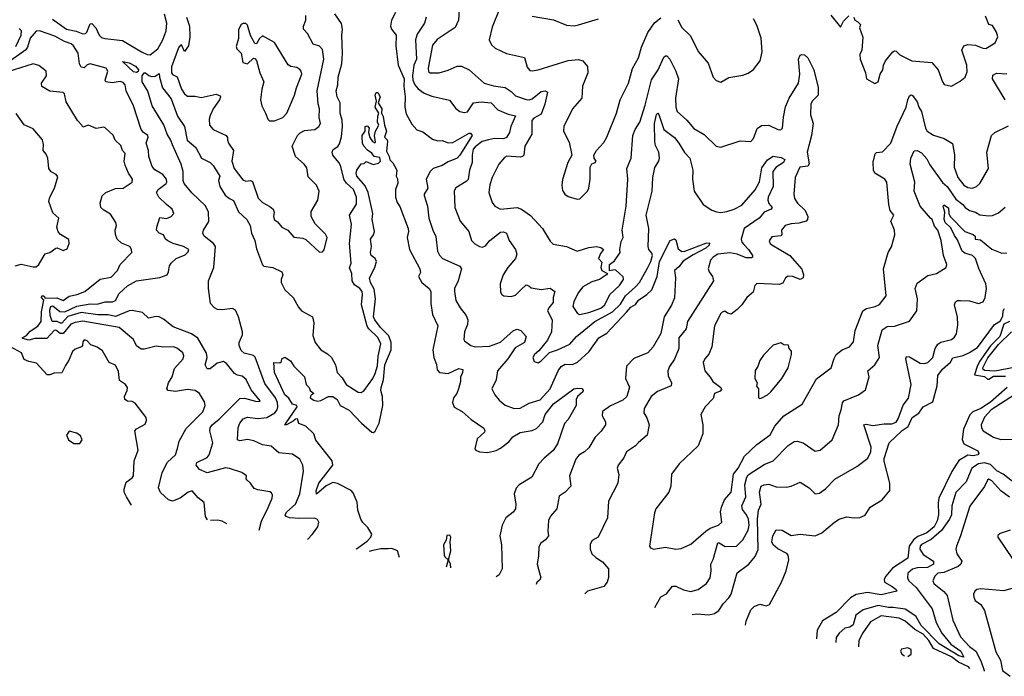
# Model space of a CAD drawing. Extents: x 1552294 to 1694791, y 811929 to 917222.
# Tile 415 of 643: x 1664624 to 1671198, y 828427 to 832809. Entities that reach past the tile are written whole.
import ezdxf

# ---------------------------------------------------------------- set-up
doc = ezdxf.new("R2010")
doc.units = 0

msp = doc.modelspace()

# ---------------------------------------------------------------- linework, layer by layer
at = {"layer": '0CON10XD'}
for points in [[(1667133.4, 832856.6), (1667105.9, 832805), (1667100.8, 832765), (1667106.1, 832745), (1667138.7, 832705), (1667134.7, 832635), (1667150.9, 832505), (1667192, 832415), (1667188.3, 832365), (1667196.9, 832295), (1667195, 832224.4), (1667205, 832180.9), (1667241.9, 832111.9), (1667275, 832072.9), (1667315, 832060.5), (1667380.6, 832010.6), (1667415, 832001.1), (1667445, 832003.1), (1667485, 831986.2), (1667515, 831989.2), (1667625, 832051.1), (1667635, 832051.2), (1667644.6, 832035), (1667563.4, 831905), (1667545.3, 831885), (1667485, 831860.5), (1667445, 831835.3), (1667383.7, 831816.3), (1667364.3, 831795), (1667338.6, 831745), (1667350, 831685), (1667325.6, 831645), (1667325.6, 831635), (1667345.8, 831565), (1667355.6, 831485), (1667382, 831405), (1667402.7, 831362.7), (1667414.3, 831265), (1667427.4, 831237.4), (1667448, 831215), (1667563.3, 831165), (1667573.8, 831145), (1667552.7, 831065), (1667527.8, 831015), (1667526.5, 830995), (1667536.7, 830935), (1667565, 830885.8), (1667604.6, 830834.6), (1667617.1, 830805), (1667614.5, 830775.5), (1667594.2, 830725), (1667588.8, 830675), (1667593.8, 830665), (1667636.7, 830635), (1667664.5, 830624.5), (1667760.6, 830629.4), (1667835, 830656.7), (1667921.9, 830735), (1667945, 830743.6), (1667969.2, 830735), (1668005.6, 830695), (1667994.6, 830655), (1667932.2, 830617.8), (1667883.5, 830546.5), (1667814.6, 830465), (1667805.8, 830405), (1667776, 830345), (1667796, 830305), (1667825, 830270), (1667865.5, 830235.5), (1667925, 830213.6), (1667965, 830215.5), (1668025, 830248.7), (1668098.4, 830271.6), (1668165.3, 830345), (1668218.8, 830465), (1668239.1, 830495), (1668265, 830509.7), (1668315, 830506.6), (1668347.7, 830522.3), (1668426.9, 830595), (1668490.7, 830685), (1668545, 830716.8), (1668675, 830857.2), (1668705, 830890), (1668735, 830908.6), (1668755, 830935.9), (1668811.2, 830975), (1668845, 831006.7), (1668880.6, 831095), (1668895.5, 831195), (1668967.5, 831335), (1668995, 831345.5), (1669005, 831338.6), (1669020.1, 831280.1), (1669045, 831262.2), (1669065.7, 831264.3), (1669205, 831317.5), (1669228.7, 831318.7), (1669226.7, 831305), (1669204.4, 831285), (1669119.5, 831240.5), (1669052.9, 831197.1), (1669025, 831158.7), (1668996.9, 831135), (1669002.8, 831085), (1668996.5, 830953.5), (1668976.3, 830903.7), (1668926.9, 830825), (1668905.6, 830715.6), (1668853.3, 830625), (1668818.6, 830585), (1668725, 830547.3), (1668675, 830495.8), (1668669.5, 830415), (1668695.6, 830355.6), (1668677.7, 830295), (1668650.4, 830269.6), (1668567.8, 830232.2), (1668516, 830195), (1668513.1, 830165), (1668534.3, 830125), (1668535.5, 830104.5), (1668507.4, 830062.6), (1668466.4, 830023.6), (1668425, 829950.9), (1668395, 829923.8), (1668358.2, 829901.8), (1668336.9, 829875), (1668294.4, 829765), (1668303.3, 829695), (1668265, 829656.2), (1668225, 829630), (1668210.6, 829545), (1668168, 829495), (1668155, 829467.5), (1668149.4, 829395), (1668155.7, 829365), (1668135, 829338.1), (1668104.2, 829315), (1668089.7, 829290.3), (1668088.8, 829231.2), (1668078, 829175), (1668102.9, 829085), (1668095, 829068.8), (1668076.4, 829053.6), (1668071.6, 829039.8)], [(1667559.2, 832875), (1667553.3, 832805), (1667532.7, 832757.3), (1667412.4, 832677.6), (1667380.2, 832639.8), (1667351.6, 832485), (1667354.1, 832464.1), (1667365, 832453.5), (1667425, 832454.7), (1667485, 832471.8), (1667545, 832498.5), (1667575, 832498.5), (1667625.8, 832475), (1667725, 832384.4), (1667787.6, 832367.6), (1667865, 832357.1), (1667905, 832330), (1667935, 832300), (1668005, 832276.2), (1668025, 832273.8), (1668045, 832281.2), (1668105, 832330), (1668133.4, 832333.4), (1668148, 832325), (1668129.7, 832245), (1668105, 832179.1), (1668057.6, 832152.4), (1668042.4, 832135), (1668044.4, 832045), (1667997.1, 831965), (1667990.9, 831905), (1667982, 831895), (1667965, 831891.8), (1667877.6, 831897.6), (1667861.8, 831888.2), (1667823.3, 831845), (1667779.5, 831755), (1667763.7, 831706.3), (1667757.3, 831655), (1667779.1, 831589.1), (1667795.4, 831565.4), (1667835, 831544.6), (1667945, 831555.5), (1667974.6, 831544.6), (1668035, 831501.2), (1668115, 831416.2), (1668165, 831330), (1668185, 831311.2), (1668274.1, 831294.1), (1668345, 831264), (1668425, 831288.5), (1668475, 831294.3), (1668505, 831288.8), (1668522.5, 831275), (1668501.7, 831248.3), (1668487.5, 831215), (1668511.7, 831191.7), (1668503.3, 831155), (1668510.8, 831135), (1668547.5, 831115), (1668541.2, 831105), (1668494.6, 831075.4), (1668445, 831059.3), (1668384.4, 831025), (1668352.2, 830985), (1668324.4, 830925), (1668317.5, 830895), (1668348.3, 830848.3), (1668361.3, 830841.3), (1668425, 830854.2), (1668505, 830883.6), (1668531.1, 830905), (1668565.2, 830974.8), (1668628.8, 831035), (1668654.4, 831075), (1668653.1, 831093.1), (1668605, 831136.7), (1668595, 831140), (1668562.5, 831132.5), (1668562.5, 831175), (1668595, 831200), (1668632.5, 831255), (1668630, 831275), (1668640.8, 831329.2), (1668652.5, 831355), (1668646.5, 831405), (1668673.8, 831565), (1668684.5, 831745), (1668678.2, 831815), (1668706.9, 831885), (1668718.5, 832035), (1668733.1, 832075), (1668765.3, 832125), (1668800.8, 832239.2), (1668842.6, 832407.4), (1668885.8, 832474.2), (1668925, 832559.2), (1668935, 832568.6), (1668945, 832567.8), (1668965, 832545.7), (1669005.4, 832465), (1669023.1, 832415), (1669002, 832285), (1669004.7, 832224.7), (1669014.4, 832195), (1669078.7, 832138.7), (1669125, 832082.5), (1669195, 832041.5), (1669275, 831963.8), (1669305, 831958.8), (1669435, 832001.2), (1669505, 831996.7), (1669524.2, 832015.8), (1669547.8, 832082.2), (1669577.3, 832102.7), (1669625, 832105.8), (1669685, 832076.2), (1669705.7, 832074.3), (1669716.9, 832085), (1669722.6, 832157.4), (1669736.4, 832226.4), (1669762.1, 832285), (1669823.3, 832385), (1669832.3, 832445), (1669824.5, 832545.5), (1669835, 832571.2), (1669846.4, 832576.4), (1669863.9, 832573.9), (1669886, 832555), (1669926.5, 832475), (1669954.2, 832355.8), (1669955.7, 832305), (1669915, 832265.5), (1669905.8, 832244.2), (1669902.8, 832172.8), (1669920.8, 832115), (1669910, 832035), (1669881.2, 831925), (1669894, 831846), (1669885, 831832.2), (1669832.9, 831825), (1669801.1, 831755), (1669793.3, 831645), (1669796.7, 831615), (1669817.5, 831585), (1669867.7, 831535), (1669886.9, 831495), (1669883.8, 831475), (1669874.7, 831465.3), (1669825, 831450.7), (1669775, 831446.4), (1669733.8, 831435), (1669710.8, 831405), (1669713.3, 831375), (1669705, 831366.7), (1669645, 831358.8), (1669627.7, 831332.3), (1669634.2, 831315), (1669645, 831307.1), (1669765, 831234.4), (1669845, 831144), (1669857.8, 831105), (1669855.8, 831085), (1669835, 831076), (1669785.4, 831095.4), (1669753.8, 831096.2), (1669737.5, 831085), (1669719.2, 831050.8), (1669695, 831040.6), (1669545, 831049.2), (1669532.5, 831035), (1669520.3, 830989.7), (1669478, 830955), (1669445.8, 830905), (1669415, 830873.8), (1669375, 830843.3), (1669349.3, 830849.3), (1669333, 830863), (1669315, 830858), (1669305, 830848), (1669262.9, 830765), (1669245.3, 830625), (1669225, 830575.8), (1669198.5, 830545), (1669188.3, 830521.7), (1669198.2, 830465), (1669235, 830423.8)], [(1667828.8, 832885), (1667779.6, 832759.6), (1667759.4, 832675), (1667775, 832640), (1667798.7, 832618.7), (1667874.1, 832584.1), (1667995, 832557.5), (1668011.4, 832491.4), (1668030, 832470), (1668045, 832466.7), (1668085, 832474.6), (1668285, 832536.7), (1668355, 832542.9), (1668384.4, 832534.4), (1668415.5, 832495.5), (1668417.8, 832455), (1668380.9, 832365), (1668377.1, 832285), (1668315.6, 832214.4), (1668256, 832095), (1668255.9, 832065.9), (1668291.7, 831991.7), (1668310, 831905), (1668283.1, 831855), (1668248.5, 831741.5), (1668243.1, 831705), (1668249.1, 831669.1), (1668263.5, 831643.5), (1668285, 831628.1), (1668345, 831611.5), (1668365, 831613.5), (1668415.6, 831664.4), (1668424.2, 831685), (1668432.2, 831745), (1668431.9, 831825), (1668445, 831846.7), (1668466.7, 831855), (1668473.3, 831865), (1668458.8, 831885), (1668458, 831905), (1668476.2, 831935), (1668525, 831990), (1668544.2, 832025), (1668609.4, 832185), (1668633.1, 832275), (1668689.6, 832385), (1668715, 832483.3), (1668755.4, 832554.6), (1668775.5, 832625), (1668817.3, 832722.7), (1668861.7, 832788.3), (1668905, 832822.2)], [(1664842.8, 832812.8), (1664936.7, 832745), (1665001.8, 832731.8), (1665045, 832715.3), (1665063.6, 832716.4), (1665073.6, 832725), (1665089.4, 832770.6), (1665095, 832780.8), (1665105, 832784.3), (1665132.7, 832755), (1665153.8, 832705), (1665170.5, 832690.5), (1665193.1, 832683.1), (1665310, 832670), (1665437.5, 832595), (1665475, 832576.2), (1665495, 832574.7), (1665546.6, 832615), (1665579.1, 832675), (1665601.9, 832735), (1665607.6, 832785), (1665590.8, 832845)], [(1666546.6, 829339.3), (1666578.6, 829375), (1666614.3, 829425), (1666621.4, 829455), (1666612.2, 829472.2), (1666591.4, 829481.4), (1666495, 829479.2), (1666425, 829485.3), (1666402.8, 829492.8), (1666396.5, 829505), (1666406.9, 829525), (1666464.6, 829575), (1666494.2, 829645), (1666518.8, 829795), (1666515.3, 829835.3), (1666494.4, 829875), (1666445, 829910), (1666355, 829919.2), (1666303.4, 829963.4), (1666245, 829970.5), (1666187.4, 829997.4), (1666145, 830006.2), (1666095, 829998.8), (1666079.1, 830005), (1666083.1, 830086.9), (1666095, 830116), (1666116.2, 830145), (1666145, 830156.5), (1666215, 830147.5), (1666275, 830153.5), (1666326.8, 830185), (1666342.8, 830205), (1666348.8, 830225), (1666345.2, 830255), (1666332, 830285), (1666261.4, 830381.4), (1666196.5, 830556.5), (1666185, 830568.1), (1666123.9, 830583.9), (1666102.1, 830602.1), (1666089.3, 830635), (1666090, 830655), (1666112.4, 830705), (1666112.6, 830725), (1666085.5, 830825), (1666065, 830870), (1666045, 830881.8), (1665975, 830872), (1665945.2, 830875.2), (1665924.9, 830884.9), (1665897.9, 830915), (1665884.4, 831015.6), (1665884.7, 831065.3), (1665920.9, 831155), (1665930.6, 831295), (1665918.9, 831315), (1665856.9, 831365), (1665847.7, 831385), (1665852.3, 831405), (1665887.1, 831462.9), (1665885.6, 831525), (1665865, 831566), (1665773.4, 831653.4), (1665722.3, 831715), (1665715.2, 831735), (1665716, 831795), (1665703.1, 831845), (1665643.9, 831973.9), (1665633.3, 832005), (1665608.3, 832045), (1665587.5, 832107.5), (1665508.8, 832235), (1665480.8, 832330.8), (1665441.2, 832395), (1665441.1, 832435), (1665455, 832453.8), (1665465, 832453.8), (1665485.9, 832435.9), (1665505, 832429.1), (1665528.3, 832431.7), (1665555, 832448.8), (1665556.6, 832425), (1665578.2, 832355), (1665635, 832280.6), (1665678.2, 832165), (1665725, 832095.7), (1665743.5, 832005), (1665800, 831955), (1665838, 831885), (1665895, 831855.5), (1665915, 831835.6), (1665960, 831765), (1665951.4, 831735), (1665961.5, 831695), (1665995, 831637.5), (1666025, 831615.7), (1666051.1, 831601.1), (1666086, 831526), (1666140, 831475), (1666163.3, 831435), (1666171.1, 831385), (1666195, 831336), (1666205, 831278.8), (1666245, 831171.9), (1666255, 831163.3), (1666315, 831154.3), (1666375.4, 831125.4), (1666380, 831105), (1666369.4, 831075), (1666369.4, 831055), (1666394.3, 831005), (1666450, 830955), (1666485, 830889.2), (1666504.7, 830864.7), (1666580, 830825), (1666587.1, 830785), (1666582.1, 830702.1), (1666596, 830655), (1666635, 830605.8), (1666679.1, 830579.1), (1666705, 830554.4), (1666732.3, 830505), (1666744.6, 830455), (1666777.9, 830417.9), (1666805, 830373.6), (1666885, 830322.1), (1666905, 830320), (1666925, 830334.4), (1666982.5, 830415), (1666997.3, 830447.3), (1667012, 830498), (1667017.2, 830562.8), (1667035.2, 830645), (1667015, 830688.5), (1666955, 830744.6), (1666943.5, 830763.5), (1666905.3, 830905), (1666913.9, 830975), (1666910.4, 830995), (1666894.7, 831014.7), (1666859.3, 831039.3), (1666844.6, 831065), (1666841.4, 831115), (1666826.9, 831153.1), (1666837.8, 831185), (1666826.5, 831315), (1666839.6, 831445), (1666825.5, 831505), (1666871.9, 831578.1), (1666873.1, 831625), (1666853.6, 831675), (1666806.7, 831716.7), (1666790.7, 831740.7), (1666765.2, 831835.2), (1666755.9, 831855.9), (1666715.5, 831905), (1666710, 831925), (1666718.2, 831941.8), (1666748, 831962), (1666759.9, 831980.1), (1666771.9, 832028.1), (1666778.8, 832095), (1666777.3, 832137.3), (1666764.7, 832185), (1666764.6, 832255), (1666744.6, 832295), (1666737.5, 832335), (1666747.9, 832375), (1666750, 832425), (1666775.3, 832515), (1666779.6, 832585), (1666774.8, 832705), (1666779.7, 832745), (1666772.3, 832782.3), (1666727.6, 832847.6)], [(1665737.1, 832825), (1665757.1, 832765), (1665759.5, 832695), (1665750.8, 832635), (1665725, 832597.5), (1665705, 832640), (1665695, 832636.7), (1665685, 832621.2), (1665638.5, 832495), (1665637.8, 832455), (1665645, 832442.5), (1665675, 832426.7), (1665705.6, 832345), (1665724.6, 832315), (1665745, 832297.5), (1665795, 832297.8), (1665835, 832288.8), (1665935, 832312.5), (1665961.7, 832301.7), (1665966, 832295), (1665959.2, 832275), (1665915.8, 832215), (1665895, 832170), (1665888.6, 832145), (1665892, 832105), (1665916.7, 832075), (1666003.3, 832035), (1666012.3, 832022.3), (1666012.7, 832007.3), (1666019.4, 831985), (1666051.2, 831935), (1666039.6, 831865), (1666055.9, 831815), (1666115, 831740), (1666135, 831732), (1666165, 831735.8), (1666178.6, 831728.6), (1666217.1, 831617.1), (1666245, 831588.9), (1666295, 831562.9), (1666315.7, 831545), (1666324, 831525), (1666318.8, 831495), (1666325, 831473.3), (1666345, 831460), (1666375, 831423.8), (1666415, 831403.1), (1666455, 831357.8), (1666515, 831351.4), (1666535, 831342.5), (1666625, 831258), (1666645, 831260), (1666657.4, 831272.6), (1666676, 831355), (1666665, 831378.1), (1666597, 831447), (1666570.8, 831495), (1666571.3, 831528.7), (1666615.7, 831605), (1666624, 831665), (1666605, 831704.5), (1666550.8, 831760.8), (1666540.4, 831820.4), (1666524, 831844), (1666466, 831895), (1666442.9, 831965), (1666478.6, 832035), (1666496.3, 832053.7), (1666525, 832068.9), (1666595, 832075.6), (1666620.6, 832095), (1666632.2, 832115), (1666623.5, 832155), (1666625.6, 832214.4), (1666616.2, 832246.2), (1666611.3, 832335), (1666654.7, 832545), (1666645, 832610), (1666625, 832631.5), (1666582.9, 832645), (1666546.7, 832716.7), (1666520, 832745), (1666519.7, 832765), (1666534, 832805), (1666533.8, 832836.2)], [(1667337.8, 832825), (1667327.1, 832785), (1667278.7, 832711.3), (1667266.4, 832675), (1667273.7, 832545), (1667254.8, 832505.2), (1667245.9, 832435), (1667249.2, 832405), (1667261.4, 832375), (1667285, 832347.9), (1667325, 832318.8), (1667375, 832298.1), (1667492.7, 832272.7), (1667535, 832216), (1667562.5, 832195), (1667595, 832188.6), (1667615, 832194.3), (1667654.3, 832255), (1667705, 832261.6), (1667773, 832253), (1667817, 832207), (1667885, 832178.7), (1667935, 832168), (1667904.1, 832095.9), (1667893.8, 832055), (1667875, 832023.5), (1667855, 832013.2), (1667795, 832016.2), (1667755, 832006.4), (1667711.2, 831995), (1667665, 831961.2), (1667652.7, 831945), (1667644.2, 831904.2), (1667646.2, 831855), (1667628.4, 831805), (1667617.3, 831742.7), (1667605, 831728.1), (1667535, 831685.6), (1667525, 831666.7), (1667529.6, 831555), (1667565, 831463.8), (1667622, 831395), (1667640.6, 831335), (1667663, 831313), (1667695, 831294.6), (1667715, 831290.4), (1667735, 831299.3), (1667762.5, 831335), (1667835, 831390.8), (1667855, 831393.6), (1667875, 831384.2), (1667892.9, 831335), (1667934.7, 831275), (1667944.1, 831245), (1667934, 831215), (1667883.6, 831155), (1667852.2, 831105), (1667832.5, 831045), (1667835, 830990), (1667842.5, 830975), (1667856.1, 830966.1), (1667905, 830962.5), (1667935, 830971.4), (1667970.6, 831005), (1668005, 831039.2), (1668023.2, 831033.2), (1668039.2, 831019.2), (1668105, 831009.2), (1668166.9, 831016.9), (1668198, 830995), (1668186, 830954), (1668185, 830922.5), (1668156.2, 830885), (1668148.5, 830865), (1668179.2, 830805), (1668174.1, 830725), (1668149, 830671), (1668091.1, 830598.9), (1668062, 830575), (1668050.8, 830555), (1668058.3, 830528.3), (1668085, 830518.8), (1668105, 830531.2), (1668161.8, 830588.2), (1668215, 830604.6), (1668296.2, 830643.8), (1668341.6, 830695), (1668465, 830794.7), (1668581.3, 830858.7), (1668635, 830910), (1668669.3, 830965), (1668735.8, 831025), (1668762.1, 831055), (1668815, 831150.4), (1668837.6, 831195), (1668849.5, 831235), (1668845, 831251.1), (1668824.6, 831275), (1668819.6, 831295), (1668824.7, 831415), (1668806.9, 831505), (1668845.8, 831664.2), (1668851.8, 831755), (1668865, 831822.5), (1668890.6, 831865), (1668895.5, 831884.5), (1668891.5, 831925), (1668869.2, 831969.2), (1668863.8, 831995), (1668862.2, 832115), (1668876, 832175), (1668885, 832186), (1668891.4, 832175), (1668925.2, 832075.2), (1668995, 832023.2), (1669025.9, 831985), (1669062.5, 831922.5), (1669098.6, 831885), (1669118.9, 831805), (1669115.5, 831744.5), (1669128.2, 831665), (1669188, 831575), (1669245, 831537.1), (1669275.5, 831525.5), (1669305, 831522.1), (1669345, 831528.8), (1669395.3, 831544.7), (1669445, 831571.8), (1669535, 831672.3), (1669563.4, 831726.6), (1669578.8, 831821.2), (1669615.7, 831874.3), (1669655, 831897.8), (1669708.3, 831888.3), (1669731.4, 831875), (1669722.5, 831855), (1669675, 831825.7), (1669653.5, 831795), (1669653.7, 831695), (1669621.6, 831625), (1669618.8, 831605), (1669625, 831583.1), (1669648.6, 831555), (1669641.4, 831545), (1669595, 831523.5), (1669562.2, 831485), (1669461.6, 831415), (1669440, 831345), (1669444.5, 831325), (1669458.1, 831308.1), (1669490, 831275), (1669516.7, 831235), (1669517.5, 831225), (1669510.3, 831219.7), (1669475, 831218.6), (1669415, 831244.8), (1669365, 831252.5), (1669285, 831243.9), (1669253.3, 831225), (1669235.6, 831205), (1669221.5, 831145), (1669226.8, 831126.8), (1669248.9, 831095), (1669255.6, 831065), (1669082.5, 830795), (1669073.4, 830745), (1669024.5, 830685), (1669024.4, 830615), (1668995, 830542.5), (1668963.3, 830495), (1668951.1, 830465), (1668952.6, 830432.6), (1668976.7, 830385), (1668974.3, 830365.7), (1668882.5, 830327.5), (1668840, 830295), (1668793.6, 830215), (1668791.9, 830185), (1668810.9, 830150.9), (1668826.7, 830105), (1668813.3, 830035), (1668755, 829988.1), (1668735, 829964.4), (1668675.8, 829925), (1668658, 829885), (1668620.8, 829835), (1668614.2, 829815), (1668623.9, 829773.9), (1668617.5, 829715), (1668555.6, 829595), (1668549.4, 829485), (1668486, 829355), (1668447, 829333), (1668432.1, 829307.9), (1668433.1, 829275), (1668444.6, 829244.6), (1668469.7, 829219.7), (1668515, 829190), (1668554.3, 829145), (1668554.6, 829085.4), (1668546.8, 829055), (1668524.6, 829025.4), (1668414.6, 828995.4), (1668397.4, 828976.7)], [(1668045, 832832.5), (1668187.2, 832807.2), (1668275, 832772.5), (1668325, 832767.5)], [(1668325, 832767.5), (1668355, 832774.2), (1668488.8, 832815)], [(1669018.9, 832808.9), (1669045, 832756.7), (1669101.7, 832701.7), (1669155, 832596.2), (1669219.7, 832519.7), (1669253.8, 832425), (1669275, 832402.5), (1669305, 832392.5), (1669357.7, 832422.3), (1669451.2, 832438.8), (1669488.3, 832451.7), (1669524.2, 832475.8), (1669566.8, 832533.2), (1669580.8, 832595), (1669574, 832685), (1669545, 832773.3), (1669523.8, 832815)], [(1670039.7, 832839.7), (1670105, 832760), (1670125, 832800), (1670160, 832835)], [(1670192.5, 832825), (1670200, 832805), (1670220, 832795), (1670237, 832777), (1670230, 832755), (1670253, 832693), (1670247.5, 832605), (1670233.8, 832576.2), (1670236, 832545), (1670272, 832455), (1670277.5, 832415), (1670333, 832383), (1670356.2, 832395), (1670368.8, 832445), (1670385.9, 832474.1), (1670390.8, 832505), (1670404.3, 832535), (1670452.5, 832595), (1670465, 832601.1), (1670475, 832598.9), (1670501.2, 832575), (1670580, 832535), (1670715, 832524), (1670755.8, 832475), (1670784.2, 832395), (1670797.3, 832377.3), (1670845, 832366.2), (1670902.3, 832397.7), (1670936.7, 832425), (1670948.8, 832461.2), (1670948.6, 832505), (1670914.2, 832605), (1670926.7, 832633.3), (1670955, 832643.3), (1671005, 832639.5), (1671055, 832619.1), (1671075, 832617.1), (1671135.9, 832654.1), (1671154.4, 832695), (1671145.6, 832725), (1671119.5, 832769.5), (1671095, 832777.5), (1671073.2, 832833.2)], [(1666222.8, 829402.6), (1666237.6, 829462.4), (1666283.3, 829553.3), (1666309.4, 829615), (1666311.4, 829635), (1666305, 829651.2), (1666295, 829658.6), (1666215, 829670.6), (1666190.3, 829680.3), (1666165.8, 829715), (1666142, 829735), (1666136, 829745), (1666138.8, 829765), (1666107.9, 829787.9), (1666025, 829814.6), (1665997.4, 829817.4), (1665875, 829784.1), (1665825, 829807.4), (1665801.6, 829835), (1665807.4, 829852.6), (1665875, 829888), (1665889.7, 829905), (1665914.7, 829984.7), (1665894.7, 830065), (1665896.9, 830085), (1665908.5, 830105), (1665955, 830142.3), (1666095, 830281.4), (1666125, 830282.2), (1666197.9, 830262.1), (1666225, 830260), (1666230, 830265), (1666168.6, 830338.6), (1666137.2, 830407.2), (1666109.7, 830429.7), (1666077.4, 830437.4), (1666057.5, 830447.5), (1666005, 830514.5), (1665985, 830527.6), (1665943.2, 830516.8), (1665895, 830478.8), (1665875, 830479.7), (1665862.8, 830505), (1665875.5, 830555), (1665872.4, 830582.4), (1665813.3, 830683.3), (1665771.3, 830711.3), (1665648.3, 830758.3), (1665585, 830809.6), (1665555.8, 830825), (1665535, 830827.1), (1665485, 830817.6), (1665445, 830854), (1665375, 830867.1), (1665355, 830866), (1665265, 830828.5), (1665215, 830839.4), (1665145, 830839.2), (1665035, 830853.8), (1664945, 830828.5), (1664905, 830783.2), (1664896.9, 830783.1), (1664875, 830795.3), (1664840.9, 830795), (1664827.2, 830835), (1664825, 830872.5), (1664833.3, 830895), (1664845, 830899.5), (1664891.3, 830861.3), (1664925, 830858.6), (1665005, 830896.7), (1665095, 830913), (1665140.7, 830909.3), (1665195, 830926.6), (1665245, 830925.2), (1665264, 830935), (1665289.2, 830980.8), (1665345, 831032.8), (1665405, 831066.1), (1665560.8, 831089.2), (1665608, 831105), (1665618.6, 831125), (1665624.2, 831165.8), (1665636.7, 831185), (1665670, 831215), (1665729.4, 831240.6), (1665749.7, 831260.3), (1665752.5, 831275), (1665717.1, 831295), (1665650, 831315), (1665613, 831333), (1665598, 831345), (1665585, 831372.5), (1665555, 831383.3), (1665538, 831405), (1665539.2, 831425), (1665560.5, 831489.5), (1665605, 831482.5), (1665635, 831495.6), (1665652.5, 831515), (1665643.2, 831545), (1665603.5, 831575), (1665552.5, 831625), (1665538.5, 831655), (1665548.5, 831675), (1665601.2, 831715), (1665606.7, 831725), (1665605.3, 831745), (1665580.6, 831775), (1665525.8, 831805.8), (1665508.3, 831828.3), (1665487.5, 831895), (1665483.6, 831936.4), (1665469.1, 831985), (1665482.5, 832025), (1665478.9, 832035), (1665451.1, 832055), (1665436.2, 832075), (1665385, 832234.2), (1665334.5, 832335), (1665327.7, 832375), (1665315, 832389.2), (1665295, 832396.9), (1665242.4, 832387.6), (1665200, 832395), (1665194.4, 832405), (1665212.2, 832465), (1665200.8, 832485), (1665095, 832514), (1665075, 832508.2), (1665055, 832487.1), (1665035, 832491.2), (1665022.7, 832515), (1665015.4, 832585), (1664982.6, 832635), (1664967.7, 832647.7), (1664923.4, 832663.4), (1664859.5, 832699.5), (1664755.6, 832735), (1664735, 832732.6), (1664693.8, 832685), (1664677.3, 832625), (1664665, 832606.7), (1664535, 832515.2)], [(1664599.2, 832630.8), (1664634.4, 832705), (1664637.4, 832735), (1664620.8, 832750.8)], [(1666292.7, 832132.7), (1666325, 832133.1), (1666380.8, 832155), (1666408.8, 832185), (1666460, 832305), (1666472.3, 832355), (1666507.8, 832445), (1666504.4, 832464.4), (1666495, 832475.8), (1666475, 832489.2), (1666435, 832495.8), (1666417, 832507), (1666325, 832656.2), (1666245, 832700), (1666225.9, 832684.1), (1666205, 832647.5), (1666195, 832650), (1666165, 832702.5), (1666145, 832772.5), (1666135, 832782.5), (1666117, 832783), (1666103.9, 832776.1), (1666086.1, 832743.9), (1666086.1, 832683.9), (1666069.3, 832630.7), (1666073.3, 832615), (1666103.8, 832585), (1666115, 832523.8), (1666145.8, 832514.2), (1666185, 832552.5), (1666195, 832550), (1666205, 832537.5), (1666228.6, 832455), (1666253.3, 832395), (1666240, 832345), (1666232.2, 832275), (1666240.8, 832235), (1666264.3, 832184.3), (1666281.2, 832145), (1666292.7, 832132.7)], [(1665403.6, 832456.4), (1665385, 832461.2), (1665310, 832530), (1665355, 832521.2), (1665397.8, 832497.8), (1665417.5, 832475), (1665415, 832464), (1665403.6, 832456.4)], [(1665877.1, 829470.2), (1665863.9, 829493.9), (1665856.8, 829586.8), (1665815, 829618.8), (1665775, 829664), (1665750, 829655), (1665695, 829615.6), (1665645, 829596.4), (1665618.6, 829605), (1665563.6, 829653.6), (1665551.5, 829685), (1665575, 829787.5), (1665611.5, 829855), (1665665.6, 829905), (1665677.5, 829947.5), (1665688.6, 829995), (1665735, 830080), (1665847.2, 830192.8), (1665863.1, 830235), (1665858.2, 830258.2), (1665825, 830314.2), (1665795, 830334.4), (1665745, 830341.2), (1665665, 830328), (1665614.6, 830334.6), (1665605.8, 830345), (1665618.8, 830385), (1665642.2, 830425), (1665658.9, 830481.1), (1665715.4, 830545), (1665720.9, 830565), (1665714.4, 830585), (1665678.9, 830615), (1665654, 830626), (1665585, 830623.9), (1665535, 830630.9), (1665455, 830609.4), (1665435, 830609.2), (1665405, 830632), (1665384, 830675), (1665288.6, 830755), (1665046, 830796), (1664995, 830788.9), (1664965, 830777.2), (1664915, 830714.6), (1664893.5, 830713.5), (1664865, 830736.1), (1664855, 830735.2), (1664805, 830681.4), (1664725, 830680.4), (1664685, 830670.3), (1664645, 830680.5), (1664640.5, 830685), (1664668.7, 830701.3), (1664695, 830731.2), (1664745, 830764.1), (1664766.7, 830795), (1664770.4, 830859.6), (1664786.4, 830936.4), (1664770, 830955), (1664772.5, 830965), (1664785, 830966.7), (1664795, 830950), (1664871.7, 830951.7), (1664915, 830933.8), (1664955, 830962.9), (1665008.8, 830975), (1665060, 830995), (1665162.3, 831077.7), (1665235, 831091.2), (1665277.5, 831135), (1665294.2, 831175), (1665373.3, 831255), (1665371.5, 831275), (1665359.2, 831295), (1665305, 831317.8), (1665274.5, 831344.5), (1665264.2, 831375), (1665260.8, 831405), (1665270, 831435), (1665266, 831455), (1665230, 831510), (1665185, 831536.7), (1665166.7, 831555), (1665162, 831585), (1665175, 831632.5), (1665200, 831655), (1665265, 831682.9), (1665315, 831684.4), (1665375.6, 831725), (1665376.5, 831745), (1665350, 831785), (1665328.3, 831838.3), (1665321.9, 831865), (1665328.1, 831915), (1665311.4, 831935), (1665298.6, 831968.6), (1665261.4, 832005), (1665249.1, 832039.1), (1665195, 832087.5), (1665185, 832091.2), (1665135, 832082.5), (1665084.6, 832105.4), (1665045, 832092.5), (1665040, 832105), (1665010, 832135), (1664935, 832261.2), (1664923, 832313), (1664914, 832324), (1664825, 832331), (1664772.2, 832362.2), (1664770, 832385), (1664803.1, 832435), (1664801.2, 832465), (1664752.4, 832502.4), (1664715, 832513.1), (1664545, 832461.5)], [(1671204.3, 832274.3), (1671118.5, 832415), (1671120.5, 832439.5), (1671145, 832452.3), (1671215, 832446.9)], [(1666873.5, 829275.4), (1666873.1, 829276.9), (1666945, 829329.4), (1666967.8, 829355), (1666974.4, 829375), (1666949.1, 829419.1), (1666915, 829452.9), (1666901.9, 829475), (1666881.4, 829535), (1666877.9, 829587.9), (1666850.3, 829650.3), (1666836.4, 829666.4), (1666745, 829713.1), (1666715, 829719.3), (1666671, 829699), (1666605, 829643.3), (1666604.7, 829665), (1666621.9, 829715), (1666714.5, 829835), (1666710, 829865), (1666601.7, 830001.7), (1666588, 830045), (1666535.3, 830095.3), (1666488.8, 830115), (1666478.8, 830145), (1666465, 830143.8), (1666450.6, 830129.4), (1666405, 830104), (1666393.3, 830105), (1666398.8, 830111.2), (1666476.7, 830225), (1666473.6, 830233.6), (1666445, 830243.5), (1666422.1, 830282.1), (1666395, 830305.7), (1666324.4, 830455), (1666320, 830520), (1666361.7, 830518.3), (1666371.7, 830528.3), (1666373.6, 830546.4), (1666395, 830556.7), (1666433, 830533), (1666455, 830497.5), (1666526.2, 830425), (1666537.5, 830375), (1666557.5, 830355), (1666563.3, 830333.3), (1666587.5, 830315), (1666568, 830302), (1666564.4, 830284.4), (1666588.9, 830268.9), (1666615, 830262.7), (1666635, 830266.9), (1666685, 830294), (1666715, 830294), (1666743.1, 830273.1), (1666763.8, 830233.8), (1666825, 830203.3), (1666905.7, 830115.7), (1666975, 830056.4), (1666985.4, 830054.6), (1666997.8, 830062.2), (1667024.3, 830115.7), (1667049.8, 830235), (1667045.8, 830295), (1667035.3, 830335), (1667037.2, 830355), (1667052.1, 830405), (1667062.7, 830505), (1667104.2, 830605), (1667104.9, 830655), (1667088.8, 830698.8), (1667032.3, 830755), (1666995.2, 830805), (1666987.5, 830825), (1667000.7, 830945), (1666990.2, 831010.2), (1666966.5, 831055), (1666959.2, 831085), (1666994.3, 831155.7), (1667005.4, 831195), (1666998.1, 831215), (1666971.8, 831235), (1666965.4, 831255), (1666972.7, 831295), (1666966, 831345), (1666986.9, 831373.1), (1666992.5, 831395), (1666978.2, 831475), (1666981.9, 831515), (1666950, 831655), (1666930.3, 831700.3), (1666874.4, 831765), (1666870, 831785), (1666876.1, 831803.9), (1666905, 831846.7), (1666925, 831850), (1666937.5, 831862.5), (1666985, 831842.9), (1667019.1, 831850.9), (1667032.3, 831865), (1667029.3, 831889.3), (1666990, 831895), (1666975, 831917.5), (1666947, 831937), (1666922.5, 831965), (1666912.5, 831985), (1666910, 832025), (1666910, 832035), (1666930, 832065), (1666930, 832095), (1666945, 832100), (1666956.7, 832085), (1666952.5, 832055), (1666963, 832023), (1666980, 831995), (1666995, 831987.5), (1666999.3, 831990.7), (1666992.5, 832035), (1667000, 832065), (1667021.2, 832105), (1667014.2, 832124.2), (1667014.3, 832165), (1667021.2, 832185), (1666996.7, 832225), (1667007.5, 832265), (1666996.5, 832305), (1667005, 832322.5), (1667015, 832324), (1667030, 832295), (1667018.6, 832255), (1667042, 832215), (1667038.8, 832185), (1667051.9, 832161.9), (1667058.8, 832105), (1667072.5, 832065), (1667059.2, 832025), (1667077.7, 832007.7), (1667080.8, 831995), (1667072.1, 831932.1), (1667090.8, 831895), (1667095, 831872.5), (1667115, 831853.3), (1667142, 831805), (1667137.5, 831765), (1667146.9, 831746.9), (1667147.9, 831717.9), (1667133.8, 831675), (1667132.2, 831625), (1667145, 831588.8), (1667163.2, 831563.2), (1667218.5, 831415), (1667220, 831395), (1667210.6, 831355), (1667226.2, 831275), (1667296.5, 831145), (1667299.4, 831120.6), (1667286.7, 831095), (1667310, 831055), (1667358, 831015), (1667370, 830995), (1667370, 830915), (1667380.3, 830840.3), (1667415.6, 830765), (1667383.6, 830605), (1667389.1, 830555), (1667407.5, 830507.5), (1667412.4, 830472.4), (1667426.7, 830455), (1667485, 830446.5), (1667555, 830481.5), (1667583.3, 830473.3), (1667581.2, 830455), (1667566.2, 830423.8), (1667566.9, 830395), (1667554.6, 830345.4), (1667541.9, 830315), (1667520, 830285), (1667512.9, 830255), (1667525, 830222.5), (1667578.9, 830195), (1667639.5, 830139.5), (1667723.6, 830083.6), (1667730, 830065), (1667726.7, 830055), (1667677.8, 830012.2), (1667662, 829945), (1667668.8, 829935), (1667693.3, 829925), (1667748.7, 829921.3), (1667805, 829934.4), (1667835, 829948.5), (1667888.9, 829991.1), (1667915.8, 830025), (1667965, 830054.4), (1668045, 830066.4), (1668075, 830080.8), (1668117.5, 830125), (1668132.8, 830175), (1668187.9, 830245), (1668324.5, 830345.5), (1668345, 830350.4), (1668377, 830347), (1668385.4, 830335.4), (1668383.5, 830325), (1668347.5, 830295), (1668339.2, 830275), (1668339.4, 830235), (1668285, 830141.2), (1668262.5, 830115), (1668215, 829978.8), (1668185.4, 829934.6), (1668125, 829883.1), (1668091.1, 829845), (1668044.5, 829755), (1667958.9, 829705), (1667937.9, 829682.1), (1667924.5, 829644.5), (1667936.4, 829575), (1667935.3, 829544.7), (1667918.9, 829521.1), (1667870, 829485), (1667845.7, 829435), (1667830, 829365), (1667841.1, 829305), (1667845.9, 829145), (1667825, 829104.5), (1667804.4, 829091.6)], [(1669235, 830423.8), (1669252, 830395), (1669305.9, 830355), (1669309.6, 830340.4), (1669300.5, 830329.5), (1669263.3, 830315), (1669255, 830280), (1669200.8, 830225), (1669171.2, 830175), (1669185.6, 830105), (1669184.4, 830045), (1669155, 829964), (1669026, 829845), (1668975.7, 829775), (1668970.5, 829695), (1668958.1, 829655), (1668872, 829545), (1668861.7, 829518.3), (1668828.8, 829295), (1668835, 829283.3), (1668855, 829276.2), (1668935, 829289.2), (1669004.4, 829274.4), (1669041.2, 829278.8), (1669105, 829307.5), (1669205.3, 829394.7), (1669235, 829415.4), (1669290, 829435), (1669312.5, 829455), (1669303.4, 829525), (1669308.9, 829555), (1669330.3, 829605), (1669373.4, 829655), (1669389.7, 829775), (1669420, 829815), (1669463.4, 829896.6), (1669545, 829973.6), (1669635, 830039.1), (1669665, 830096.9), (1669725.3, 830164.7), (1669847.3, 830242.7), (1669945, 830412.5), (1670042.9, 830485), (1670061.3, 830548.7), (1670075.8, 830575), (1670114.6, 830605.4), (1670165, 830625.7), (1670190.2, 830659.8), (1670202.9, 830735), (1670254.1, 830865.9), (1670277.9, 830882.1), (1670335.3, 830894.7), (1670365, 830908.5), (1670409.4, 830965), (1670390.6, 831145), (1670423.1, 831255), (1670445, 831293.3), (1670467.6, 831372.4), (1670464.3, 831405), (1670439.4, 831465), (1670460, 831505), (1670436.7, 831535), (1670426.8, 831575), (1670414.3, 831725), (1670400, 831745), (1670332.5, 831785), (1670323.6, 831805), (1670322.6, 831857.4), (1670335.8, 831914.2), (1670345, 831923.3), (1670385, 831926.7), (1670440.6, 831985), (1670481.9, 832098.1), (1670543.1, 832225), (1670552.9, 832275), (1670565, 832300), (1670575, 832308), (1670585, 832303.8), (1670615, 832261.2), (1670626.9, 832225), (1670645.3, 832195.3), (1670671.5, 832085), (1670681.9, 832065), (1670725, 832038.9), (1670796.8, 832016.8), (1670852.9, 831982.9), (1670866, 831906), (1670862.3, 831825), (1670887.8, 831755), (1670927.8, 831705), (1670955, 831688.5), (1670985, 831683.6), (1671012, 831695), (1671035, 831715.8), (1671092.2, 831815), (1671080, 831925), (1671112, 832035), (1671133.8, 832055), (1671225, 832100)], [(1664593.8, 831166.2), (1664635, 831176.3), (1664715, 831159.2), (1664735, 831160.5), (1664751.8, 831175), (1664795, 831245.4), (1664825.7, 831255), (1664865, 831284.6), (1664875, 831286.2), (1664915, 831268), (1664941.5, 831278.5), (1664955.6, 831315.6), (1664951.3, 831341.3), (1664896, 831375), (1664882.2, 831392.2), (1664872.7, 831425), (1664885.6, 831485), (1664845, 831520), (1664818.9, 831595), (1664825.5, 831625), (1664857.5, 831685), (1664879.1, 831759.1), (1664868, 831775), (1664835, 831794.4), (1664819.5, 831815), (1664812.5, 831885), (1664801.1, 831911.1), (1664781.4, 831935), (1664782.9, 831975), (1664776.2, 832006.2), (1664715, 832080), (1664655, 832106.7), (1664601.7, 832181.7)], [(1668863.5, 828886.4), (1668903.7, 828956.3), (1668942.4, 828977.6), (1668981.8, 829028.2), (1669005, 829028.9), (1669055, 829004.6), (1669105, 828992.8), (1669153.4, 829006.6), (1669208.6, 829045), (1669233.3, 829085), (1669240.3, 829129.7), (1669238.9, 829175), (1669253, 829207), (1669285, 829316.8), (1669295, 829317.1), (1669335, 829293.5), (1669410, 829295), (1669451.5, 829338.5), (1669487.9, 829402.1), (1669495.5, 829435), (1669489.5, 829475), (1669476.7, 829505), (1669448.9, 829538.9), (1669444.8, 829564.8), (1669472.5, 829625), (1669464.8, 829705), (1669477.8, 829755), (1669488.6, 829771.4), (1669595, 829841.1), (1669655.4, 829864.6), (1669755, 829967.9), (1669795, 829993.8), (1669815, 829996), (1669854, 829984), (1669935, 829929.4), (1669968, 829935), (1670047.8, 830005), (1670091.8, 830105), (1670094.6, 830165.4), (1670109.4, 830205), (1670117.5, 830252.5), (1670127.5, 830265), (1670223.3, 830305), (1670270.6, 830339.4), (1670295.6, 830425), (1670286, 830465), (1670334.4, 830505), (1670365.6, 830555), (1670352.9, 830635), (1670381.9, 830738.1), (1670415, 830760.6), (1670465, 830764.5), (1670565, 830796.2), (1670614.4, 830865.6), (1670618.2, 830945), (1670603.6, 831015), (1670615, 831050), (1670688.1, 831101.9), (1670745, 831115.6), (1670810, 831155), (1670814, 831175), (1670791.9, 831235), (1670776.1, 831335), (1670753.8, 831405), (1670731.8, 831431.8), (1670715.3, 831475), (1670705.5, 831485), (1670635.8, 831565), (1670596.2, 831665), (1670601.3, 831725), (1670568.9, 831845), (1670573.3, 831885), (1670595.8, 831934.2), (1670615, 831935.6), (1670645, 831919.4), (1670679.9, 831879.9), (1670699.5, 831839.5), (1670785, 831723.2), (1670816, 831695), (1670875, 831612), (1670921.5, 831575), (1670936.2, 831555), (1670965, 831535.9), (1671005, 831524.2), (1671035, 831507.5), (1671095, 831499.5), (1671118.9, 831501.1), (1671159.8, 831520.2), (1671202.4, 831557.6)], [(1669113.2, 828838.1), (1669115, 828839.1), (1669145, 828843.6), (1669225, 828836.2), (1669263.1, 828846.9), (1669292.9, 828865), (1669320.2, 828909.8), (1669359.4, 828950.6), (1669375, 828975.7), (1669415, 829118), (1669491.4, 829175), (1669534.7, 829225.3), (1669555, 829272.5), (1669550, 829475), (1669557.6, 829535), (1669573.4, 829576.6), (1669563.6, 829655), (1669574.7, 829695.3), (1669594.7, 829705.3), (1669625, 829708.2), (1669675, 829692.3), (1669741.5, 829688.5), (1669775, 829695.5), (1669835, 829722.5), (1669895, 829683.8), (1669935, 829644), (1669965, 829649.4), (1670005, 829678.1), (1670067.4, 829742.6), (1670213.9, 829826.1), (1670286.8, 829883.2), (1670306, 829925), (1670309.2, 829955), (1670260.8, 830105), (1670275, 830108.5), (1670320, 830100), (1670395, 830112.5), (1670447.7, 830112.3), (1670475, 830123.3), (1670489.2, 830145), (1670523.2, 830236.8), (1670557.9, 830282.1), (1670575.7, 830375), (1670540.5, 830545), (1670545, 830562), (1670565, 830558.5), (1670635, 830517.3), (1670665, 830514.6), (1670688, 830522), (1670721.4, 830555), (1670736.9, 830615), (1670755, 830644.2), (1670775, 830656.9), (1670844.5, 830675.5), (1670862.2, 830687.8), (1670878.5, 830711.5), (1670887.9, 830772.1), (1670884.5, 830824.5), (1670864.3, 830905), (1670871.2, 830925), (1670885, 830934), (1670905, 830935.8), (1670965, 830933.1), (1671025, 830914.4), (1671055.8, 830925), (1671070.6, 830955), (1671078.6, 831015), (1671074.2, 831045), (1671027.6, 831147.6), (1671005.4, 831215), (1670984.8, 831234.8), (1670935, 831250.5), (1670916.7, 831265), (1670885, 831340), (1670865, 831367.5), (1670840.1, 831420.1), (1670802.6, 831455), (1670796.6, 831476.6), (1670801.2, 831525), (1670788.9, 831565), (1670795, 831574.2), (1670825, 831552.5), (1670827.4, 831515), (1670836.2, 831495), (1670934.2, 831395), (1670990.5, 831375), (1671002.5, 831365), (1671003.3, 831345), (1671038.6, 831338.6), (1671115, 831277.3), (1671181.7, 831251.7), (1671215, 831251.8)], [(1669471, 828768.7), (1669474.5, 828795), (1669505, 828871.2), (1669527.3, 828892.7), (1669565, 828908.6), (1669607.7, 828897.7), (1669631.2, 828905), (1669711.1, 829055), (1669741.2, 829131.2), (1669758.8, 829205), (1669755.4, 829235), (1669745, 829246.9), (1669685, 829277.8), (1669655.4, 829305), (1669644.7, 829325), (1669653.2, 829365), (1669675, 829403.8), (1669715, 829402.9), (1669775, 829367.5), (1669835, 829375.6), (1669935, 829364.6), (1669979.2, 829385), (1670063.6, 829456.4), (1670095.6, 829474.4), (1670145, 829490.8), (1670195, 829484), (1670233.6, 829486.4), (1670268.3, 829501.7), (1670301.2, 829555), (1670382, 829605), (1670433, 829667), (1670434.5, 829715), (1670395, 829862.5), (1670395, 829880.6), (1670428.2, 829985), (1670516.6, 830066.6), (1670556.9, 830093.1), (1670582, 830155), (1670627.2, 830182.8), (1670655.8, 830225), (1670721.6, 830258.4), (1670748.5, 830365), (1670754.6, 830435), (1670785, 830475.9), (1670837.8, 830522.2), (1670855, 830551.8), (1670922.3, 830567.7), (1670965, 830587.2), (1671018, 830622), (1671132.9, 830775), (1671171.4, 830798.6), (1671187.5, 830832.5), (1671191.1, 830865), (1671199.7, 830880.3)], [(1671232, 830795), (1671193.9, 830776.1), (1671168.6, 830695), (1671105, 830632), (1671033.1, 830526.9), (1671015.5, 830495), (1670998.8, 830438.8), (1671065, 830427.9), (1671085, 830410.4), (1671095, 830408.9), (1671125, 830430.9), (1671205, 830430)], [(1671356.1, 830506.1), (1671135, 830463.3), (1671068.2, 830468.2), (1671057.1, 830475), (1671054.4, 830485), (1671088.4, 830551.6), (1671158.8, 830641.2), (1671245, 830725.3)], [(1665370.2, 829569.3), (1665336.5, 829625), (1665322.5, 829655), (1665321.5, 829675), (1665335, 829722), (1665375, 829751.4), (1665383.3, 829765), (1665388.1, 829865), (1665414.4, 829935), (1665392, 830065), (1665405, 830079.2), (1665461.5, 830108.5), (1665471.9, 830135), (1665468.9, 830155), (1665395, 830250), (1665375, 830261.2), (1665345, 830262.5), (1665326.7, 830275), (1665324, 830295), (1665341.9, 830335), (1665344.2, 830355), (1665331.2, 830375), (1665291.1, 830401.1), (1665285, 830460), (1665265, 830504), (1665221.3, 830521.3), (1665178.1, 830598.1), (1665142.4, 830622.4), (1665100, 830640), (1665075, 830666), (1665055, 830672.5), (1665045, 830660), (1665043.3, 830635), (1665036.7, 830625), (1664995, 830610), (1664977.1, 830595), (1664952.9, 830537.1), (1664929.8, 830500.2), (1664905, 830451.2), (1664855, 830448.9), (1664825, 830438), (1664808.3, 830438.3), (1664735.7, 830515.7), (1664685, 830527.1), (1664655, 830542), (1664635.6, 830585), (1664562.5, 830625)], [(1669565, 830280), (1669575, 830283.3), (1669616.7, 830305), (1669638.8, 830325), (1669711.4, 830415), (1669755.7, 830485), (1669778, 830575), (1669776.4, 830596.4), (1669762.5, 830615), (1669756.7, 830636.7), (1669725, 830640), (1669705, 830652.5), (1669655, 830637.5), (1669589.7, 830570.3), (1669566, 830535), (1669552.9, 830495), (1669535, 830467.5), (1669532.5, 830415), (1669546.7, 830385), (1669543.6, 830363.6), (1669557.5, 830345), (1669557.5, 830285), (1669565, 830280)], [(1671216.4, 830353.6), (1671105, 830255.4), (1671040.5, 830215), (1670987.8, 830192.2), (1670968, 830172), (1670925.8, 830075), (1670916.1, 830006.1), (1670928.5, 829978.5), (1671020.9, 829930.9), (1671026.7, 829915), (1671021.5, 829905), (1670990.8, 829899.2), (1670955, 829902.3), (1670894, 829866), (1670847.2, 829792.8), (1670760.5, 829615), (1670755.6, 829585), (1670759, 829505), (1670749.7, 829465), (1670728.4, 829425), (1670680.2, 829385), (1670621.1, 829358.9), (1670592.4, 829337.6), (1670562.8, 829295), (1670554, 829216), (1670452.2, 829147.8), (1670406.2, 829095), (1670396.5, 829075), (1670397.5, 829055), (1670448.8, 829025), (1670476.2, 829005), (1670480, 828995), (1670375, 828970), (1670285, 828985.4), (1670208.1, 828971.9), (1670169.9, 828950.1), (1670075, 828852.1), (1669983.9, 828796.1), (1669947.6, 828735), (1669944.5, 828677)], [(1671265, 830305.6), (1671109.4, 830205), (1671064.8, 830155.2), (1671044.2, 830105), (1671044.7, 830084.7), (1671056.2, 830065), (1671125, 830022.8), (1671175, 830006.4), (1671265, 830008.7)], [(1664985, 829980), (1665025, 829980.6), (1665041.4, 830005), (1665031.1, 830031.1), (1665005, 830049.4), (1664955, 830062.5), (1664937.5, 830035), (1664950, 830005), (1664985, 829980)], [(1671271.8, 829711.8), (1671190, 829775), (1671148.2, 829798.2), (1671105, 829840.2), (1671065, 829851.2), (1671025, 829844.8), (1670981.3, 829815), (1670943.9, 829725), (1670875, 829653.1), (1670846.9, 829565), (1670845.8, 829505), (1670832.7, 829475), (1670779.4, 829400.6), (1670709.5, 829340.5), (1670645, 829306.5), (1670636.4, 829295), (1670634.3, 829275), (1670655, 829240.6), (1670724.2, 829194.2), (1670724.8, 829175), (1670685, 829151.9), (1670615, 829150.4), (1670585, 829141.9), (1670554.6, 829115), (1670552.5, 829085), (1670560, 829065), (1670608.7, 829018.7), (1670716.5, 828876.5), (1670742.4, 828785), (1670780, 828715), (1670841.2, 828641.2), (1670907.3, 828595), (1670928, 828555), (1670895, 828563), (1670762.9, 828642.9), (1670641.6, 828765), (1670607.2, 828827.2), (1670535.3, 828875), (1670455, 828886.8), (1670425, 828885.5), (1670355, 828900.4), (1670255, 828870.7), (1670206.1, 828835), (1670188.7, 828771.3), (1670166.3, 828753.7), (1670132.3, 828747.7), (1670094.3, 828715.7), (1670076.2, 828685), (1670072.7, 828655), (1670073.5, 828652)], [(1671232.2, 829622.2), (1671175.3, 829665.3), (1671115, 829732.2), (1671095, 829742.5), (1671085, 829736), (1671066.5, 829693.5), (1670967.3, 829562.7), (1670905.5, 829365), (1670877.5, 829295), (1670874, 829275), (1670881.2, 829245), (1670914, 829195), (1670907.5, 829175), (1670890.6, 829159.4), (1670795, 829118.5), (1670755, 829114.3), (1670734.3, 829095), (1670720.6, 829065), (1670727.1, 829045), (1670793.4, 828993.4), (1670816.1, 828965), (1670855, 828801.2), (1670905, 828690), (1670964.7, 828625), (1671007.1, 828595), (1671040.2, 828530.2), (1671064, 828465), (1671064.2, 828460)], [(1666006.2, 829445), (1665975, 829461.9), (1665945, 829468.1), (1665899, 829465.9)], [(1671237.4, 829402.6), (1671169.5, 829380.5), (1671155, 829367.5), (1671153.8, 829355), (1671304.4, 829135)], [(1667502.4, 829150.1), (1667500.7, 829175), (1667487.5, 829205), (1667502.4, 829265), (1667497.3, 829325), (1667503.3, 829355), (1667495, 829368.5), (1667475, 829366.9), (1667471.2, 829335), (1667454.8, 829305.2), (1667458.2, 829235), (1667463, 829223), (1667484.2, 829205), (1667471.5, 829156.1)], [(1667160.2, 829218.6), (1667147.5, 829265), (1667109.6, 829279.6), (1667085, 829277.7), (1667035, 829276.7), (1666982.8, 829267.2), (1666957.9, 829258.9)], [(1671326.7, 829035), (1671195, 828998.2), (1671040.5, 829010.5), (1671015, 829005.8), (1671000, 828995), (1670992.5, 828975), (1670994.2, 828955), (1671003.6, 828933.6), (1671042, 828905), (1671066.6, 828866.6), (1671140.2, 828590.2), (1671172.1, 828535), (1671186.2, 828465), (1671235.9, 828426.8)], [(1670966.9, 828478.9), (1670959.8, 828489.8), (1670891.5, 828521.5), (1670845, 828555.7), (1670725, 828612.6), (1670693.1, 828665), (1670655, 828707.7), (1670599.8, 828739.8), (1670535, 828795.3), (1670495, 828814.2), (1670375, 828829.6), (1670305, 828789.4), (1670252.6, 828717.4), (1670225.8, 828665), (1670224.6, 828622.7)], [(1670552.9, 828559.1), (1670575.5, 828574.5), (1670576.2, 828605), (1670554.3, 828615.7), (1670511.2, 828608.8), (1670503.8, 828595), (1670514, 828575), (1670531, 828563.4)]]:
    msp.add_lwpolyline(points, dxfattribs=at)

doc.saveas('drawing.dxf')
